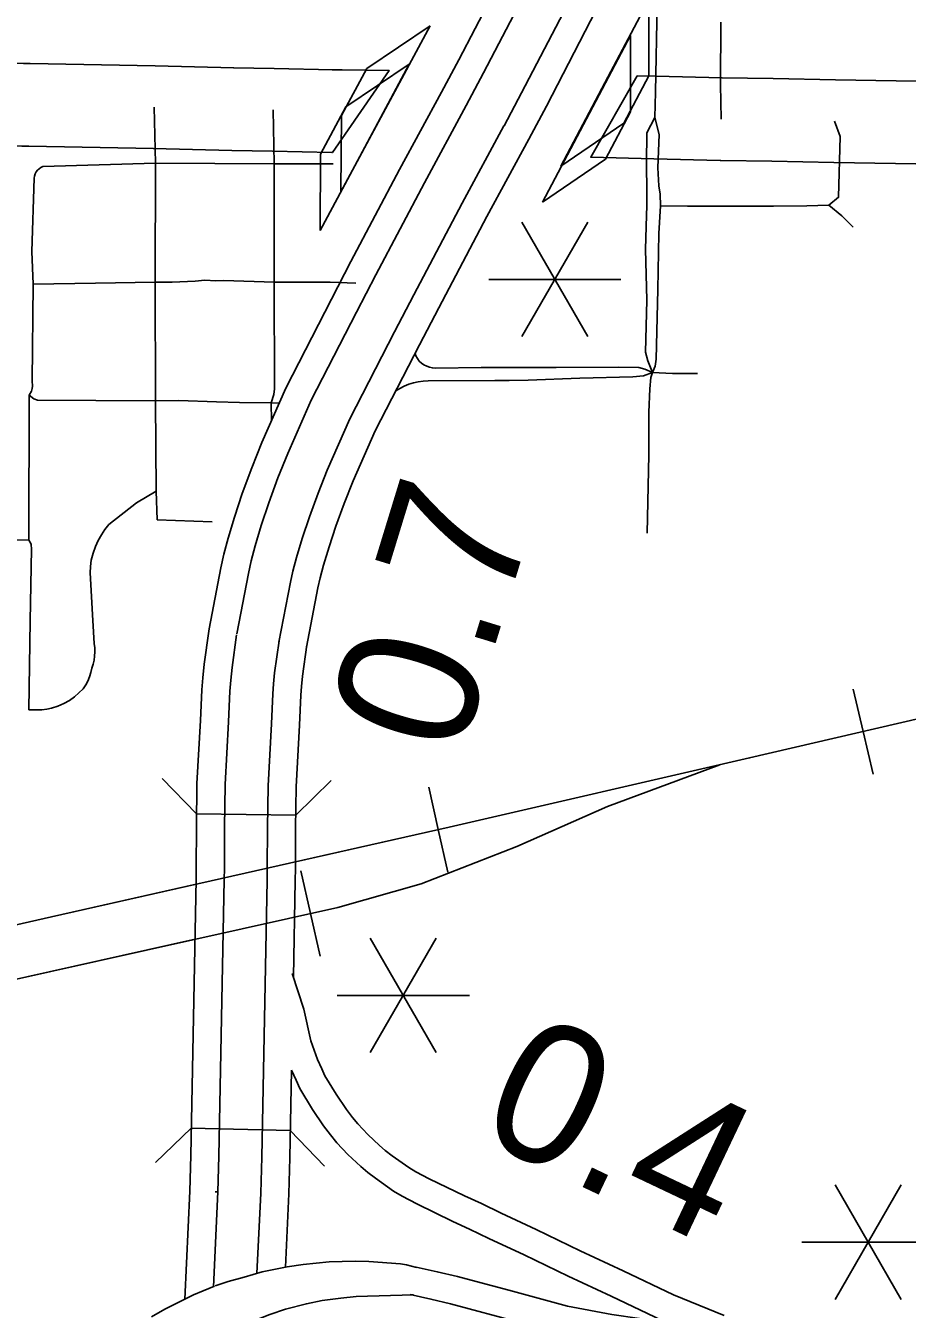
# Model space of a CAD drawing. Extents: x -19 to 366, y -4 to 359.
# Drawn here: x 155.279 to 155.785, y 189.143 to 189.879 of the extents above; entities that cross this region are included whole.
import ezdxf

# ---------------------------------------------------------------- set-up
doc = ezdxf.new("R2010")
doc.units = 0
for name, color, linetype in [('R_Contour Annot', 7, 'Continuous'), ('R_Exist Surface Annot', 7, 'Continuous'), ('R_Striping', 7, 'Continuous'), ('R_Water', 7, 'Continuous'), ('R_Water Annot', 7, 'Continuous'), ('R_Xsect Slope', 7, 'Continuous'), ('Sheet Fence', 7, 'Continuous'), ('T_Vehicle Path Lt Minor', 7, 'Continuous')]:
    doc.layers.add(name, color=color, linetype=linetype)

msp = doc.modelspace()

# ---------------------------------------------------------------- linework, layer by layer
at = {"layer": 'R_Contour Annot'}
for p, q in [((155.39836, 189.85482), (155.35336, 189.85591)), ((155.42151, 189.85434), (155.39829, 189.85482)), ((155.45545, 189.8537), (155.42147, 189.85434)), ((155.62961, 189.8503), (155.64029, 189.85005)), ((155.64034, 189.85005), (155.6785, 189.84909)), ((155.74331, 189.84793), (155.80948, 189.84672)), ((155.74338, 189.84793), (155.74331, 189.84793)), ((155.35222, 189.80857), (155.35235, 189.80857)), ((155.35222, 189.80857), (155.39722, 189.80749)), ((155.3973, 189.80748), (155.39722, 189.80749)), ((155.3973, 189.80748), (155.42052, 189.807)), ((155.42057, 189.807), (155.42052, 189.807)), ((155.42057, 189.807), (155.45455, 189.80636)), ((155.45496, 189.80635), (155.45455, 189.80636)), ((155.67731, 189.80176), (155.63915, 189.80272)), ((155.63915, 189.80272), (155.6392, 189.80271)), ((155.67758, 189.80175), (155.67731, 189.80176)), ((155.74244, 189.80059), (155.74237, 189.80059)), ((155.80853, 189.79938), (155.74244, 189.80059))]:
    msp.add_line(p, q, dxfattribs=at)
for points in [[(155.35323, 189.85591), (155.28171, 189.85724), (155.27792, 189.85731), (155.2131, 189.8589)], [(155.45496, 189.80635), (155.48747, 189.85327), (155.46045, 189.85373), (155.45489, 189.8537)], [(155.6392, 189.80271), (155.6031, 189.80354), (155.62961, 189.8503)], [(155.67823, 189.84909), (155.70772, 189.84869), (155.74338, 189.84793)], [(155.21194, 189.81156), (155.2769, 189.80997), (155.28083, 189.8099), (155.35235, 189.80857)], [(155.74237, 189.80059), (155.70689, 189.80135), (155.67758, 189.80175)]]:
    msp.add_lwpolyline(points, dxfattribs=at)
at = {"layer": 'R_Exist Surface Annot'}
for p, q in [((155.51745, 189.84081), (155.5175, 189.8409)), ((155.55334, 189.82157), (155.55332, 189.82153)), ((155.3843, 189.53342), (155.38407, 189.53204)), ((155.42429, 189.52576), (155.42439, 189.52636)), ((155.44033, 189.52411), (155.44011, 189.52273)), ((155.377, 189.4197), (155.377, 189.4195)), ((155.41771, 189.4192), (155.41772, 189.41929)), ((155.37311, 189.21117), (155.37311, 189.21117)), ((155.3892, 189.21072), (155.38763, 189.21076)), ((155.41381, 189.21003), (155.41381, 189.21003)), ((155.50294, 189.16758), (155.5017, 189.1677)), ((155.50148, 189.15168), (155.49951, 189.15186))]:
    msp.add_line(p, q, dxfattribs=at)
for points in [[(155.66021, 190.12332), (155.64266, 190.12257), (155.62977, 190.08926), (155.61791, 190.05727), (155.60623, 190.02693), (155.59615, 190.00231), (155.58696, 189.98084), (155.57639, 189.95721), (155.5661, 189.93538), (155.55543, 189.91342), (155.5274, 189.85937), (155.51745, 189.84081)], [(155.53164, 189.83321), (155.54165, 189.85186), (155.56981, 189.9062), (155.58062, 189.92843), (155.59102, 189.95049), (155.60171, 189.97438), (155.611, 189.99609), (155.62119, 190.02098), (155.63297, 190.05158), (155.64482, 190.08356), (155.66021, 190.12332)], [(155.70354, 190.12246), (155.68637, 190.1227), (155.66785, 190.07484), (155.65601, 190.04288), (155.64408, 190.0119), (155.63371, 189.98658), (155.62426, 189.96451), (155.61339, 189.94021), (155.60283, 189.9178), (155.59182, 189.89515), (155.56342, 189.84038), (155.55334, 189.82157)], [(155.56753, 189.81396), (155.57767, 189.83287), (155.60621, 189.88793), (155.61735, 189.91085), (155.62802, 189.93349), (155.63901, 189.95805), (155.64856, 189.98036), (155.65904, 190.00595), (155.67107, 190.03719), (155.6829, 190.06913), (155.70354, 190.12246)], [(155.5175, 189.8409), (155.49347, 189.79646), (155.46557, 189.74372), (155.45436, 189.7222), (155.42818, 189.67123), (155.41447, 189.64007), (155.40866, 189.62557), (155.40326, 189.61088), (155.3988, 189.59737), (155.39518, 189.58529), (155.39274, 189.57611), (155.391, 189.56837), (155.3843, 189.53342)], [(155.40011, 189.53039), (155.40676, 189.56509), (155.40837, 189.57227), (155.41068, 189.58091), (155.41416, 189.59253), (155.41847, 189.60558), (155.42369, 189.6198), (155.42931, 189.63383), (155.44272, 189.6643), (155.46866, 189.71481), (155.47982, 189.73623), (155.50766, 189.78886), (155.53166, 189.83324)], [(155.55332, 189.82153), (155.52937, 189.77725), (155.50162, 189.72479), (155.49053, 189.70349), (155.46496, 189.65371), (155.45201, 189.62429), (155.44668, 189.61098), (155.44172, 189.59747), (155.43764, 189.58514), (155.43437, 189.57421), (155.43229, 189.56639), (155.43087, 189.56007), (155.42429, 189.52576)], [(155.44011, 189.52273), (155.44663, 189.55679), (155.44793, 189.56255), (155.44986, 189.56983), (155.453, 189.5803), (155.45692, 189.59217), (155.46171, 189.60521), (155.46686, 189.61805), (155.4795, 189.64679), (155.50482, 189.6961), (155.51587, 189.7173), (155.54357, 189.76966), (155.56748, 189.81388)], [(155.38407, 189.53204), (155.38141, 189.51314), (155.38057, 189.50532), (155.38009, 189.49841), (155.37935, 189.48088), (155.3773, 189.4447), (155.377, 189.4197)], [(155.3931, 189.4195), (155.3934, 189.44414), (155.39543, 189.48008), (155.39617, 189.49752), (155.39661, 189.50391), (155.39739, 189.51116), (155.40001, 189.5298)], [(155.42439, 189.52636), (155.42182, 189.50813), (155.42114, 189.50175), (155.42075, 189.49615), (155.42002, 189.47886), (155.41801, 189.4433), (155.41771, 189.4192)], [(155.43381, 189.41901), (155.4341, 189.44275), (155.4361, 189.47807), (155.43683, 189.49525), (155.43718, 189.50034), (155.4378, 189.50614), (155.44033, 189.52411)], [(155.377, 189.4195), (155.37688, 189.39651), (155.37685, 189.38968), (155.37368, 189.23157), (155.37311, 189.21117)], [(155.3892, 189.21072), (155.38977, 189.23118), (155.39295, 189.38949), (155.39298, 189.39644), (155.39309, 189.41942)], [(155.41772, 189.41929), (155.4176, 189.39633), (155.41757, 189.3892), (155.41439, 189.23059), (155.41381, 189.21003)], [(155.43256, 189.33385), (155.43367, 189.389), (155.4337, 189.39625), (155.43381, 189.41921)], [(155.67946, 189.13994), (155.65059, 189.15166), (155.62161, 189.16547), (155.59691, 189.177), (155.57182, 189.18907), (155.55164, 189.19849), (155.54049, 189.20398), (155.53071, 189.20837), (155.51049, 189.21819), (155.50271, 189.22222), (155.49874, 189.22458), (155.48916, 189.23143), (155.48523, 189.23445), (155.48188, 189.23724), (155.47524, 189.24358), (155.46952, 189.24959), (155.46639, 189.25333), (155.46297, 189.25788), (155.45707, 189.26664), (155.45055, 189.27728), (155.4489, 189.28115), (155.44643, 189.28651), (155.44254, 189.29728), (155.4385, 189.31531), (155.43195, 189.33577)], [(155.4299, 189.20957), (155.43048, 189.2302), (155.43149, 189.28048)], [(155.4315, 189.28046), (155.43152, 189.28039), (155.43418, 189.27463), (155.4362, 189.26988), (155.44353, 189.25793), (155.44985, 189.24854), (155.45377, 189.24332), (155.45751, 189.23886), (155.46385, 189.2322), (155.47116, 189.22522), (155.47517, 189.22188), (155.47957, 189.2185), (155.48993, 189.21109), (155.49487, 189.20815), (155.50327, 189.2038), (155.52389, 189.19379), (155.53363, 189.18941), (155.54468, 189.18397), (155.56493, 189.17453), (155.59002, 189.16245), (155.61474, 189.15091), (155.6441, 189.13692), (155.64682, 189.13582)], [(155.37311, 189.21117), (155.37026, 189.14916)], [(155.3867, 189.15637), (155.3892, 189.21072)], [(155.38763, 189.21076), (155.3892, 189.21072)], [(155.41381, 189.21003), (155.41169, 189.16399)], [(155.42796, 189.16754), (155.4299, 189.20957)], [(155.4299, 189.20957), (155.4299, 189.20957)], [(155.50309, 189.16745), (155.49741, 189.16882), (155.49389, 189.1694), (155.47578, 189.17081), (155.46804, 189.17107), (155.45299, 189.17057), (155.43816, 189.16912), (155.42905, 189.16777), (155.41464, 189.16484), (155.40427, 189.16184)], [(155.64682, 189.13582), (155.61515, 189.14034), (155.58973, 189.14511), (155.55612, 189.15435), (155.53742, 189.15929), (155.52664, 189.16213), (155.51505, 189.16494), (155.50294, 189.16758)], [(155.38731, 189.15662), (155.38086, 189.15405), (155.37529, 189.1516), (155.36489, 189.14656), (155.35879, 189.14342), (155.35115, 189.13903)], [(155.40435, 189.16186), (155.39519, 189.1593), (155.38769, 189.15676)], [(155.40934, 189.1367), (155.41902, 189.14049), (155.42808, 189.14341), (155.44003, 189.14656), (155.44908, 189.14836), (155.45973, 189.14988), (155.46857, 189.15065), (155.50148, 189.15168)], [(155.49951, 189.15186), (155.51143, 189.14925), (155.52269, 189.14652), (155.53331, 189.14372), (155.55193, 189.1388), (155.5861, 189.12941), (155.61252, 189.12446), (155.65089, 189.11897), (155.70557, 189.11555), (155.72982, 189.11553)]]:
    msp.add_lwpolyline(points, dxfattribs=at)
at = {"layer": 'R_Striping'}
for points in [[(155.64107, 189.93829), (155.64072, 189.9118), (155.64105, 189.89131), (155.64019, 189.84088), (155.63974, 189.82638)], [(155.67769, 189.88105), (155.67747, 189.84532), (155.6779, 189.82542)], [(155.35279, 189.83224), (155.35346, 189.80014)], [(155.42102, 189.83067), (155.42154, 189.79987)], [(155.63974, 189.82638), (155.63523, 189.8175), (155.6351, 189.80015), (155.63529, 189.78358), (155.63513, 189.77568), (155.63498, 189.77019)], [(155.63974, 189.82638), (155.64233, 189.81667), (155.6416, 189.79751), (155.64203, 189.78718), (155.64286, 189.78245), (155.64306, 189.77576)], [(155.74288, 189.82426), (155.74606, 189.81541), (155.74515, 189.78064), (155.73954, 189.77604)], [(155.28675, 189.797), (155.28582, 189.79612), (155.28507, 189.79511), (155.28449, 189.79398), (155.2841, 189.79278), (155.28392, 189.79152), (155.28255, 189.74951)], [(155.28675, 189.797), (155.28779, 189.79771), (155.28893, 189.79823), (155.35346, 189.80014)], [(155.35346, 189.80014), (155.35323, 189.73188)], [(155.35346, 189.80014), (155.42154, 189.79987)], [(155.42154, 189.79987), (155.4215, 189.73203)], [(155.42154, 189.79987), (155.45545, 189.79981)], [(155.64306, 189.77576), (155.64209, 189.75985), (155.64143, 189.72783)], [(155.64306, 189.77576), (155.65853, 189.77554), (155.69465, 189.7755), (155.70788, 189.77558)], [(155.70788, 189.77558), (155.7269, 189.7757), (155.73954, 189.77604)], [(155.73954, 189.77604), (155.74708, 189.77007), (155.75354, 189.76349)], [(155.63498, 189.77019), (155.63442, 189.75082), (155.63515, 189.72163), (155.63448, 189.69193), (155.63577, 189.6868), (155.63843, 189.68029)], [(155.28255, 189.74951), (155.28344, 189.73091)], [(155.28344, 189.73091), (155.28275, 189.67535), (155.28291, 189.67238), (155.28279, 189.67106), (155.28238, 189.66957), (155.28103, 189.66716)], [(155.28344, 189.73091), (155.31912, 189.7314)], [(155.31912, 189.7314), (155.35323, 189.73188)], [(155.35323, 189.73188), (155.36301, 189.73201), (155.37623, 189.73254), (155.38185, 189.73305), (155.38806, 189.73282)], [(155.35323, 189.73188), (155.35348, 189.66401)], [(155.38806, 189.73282), (155.3927, 189.73284), (155.4215, 189.73203)], [(155.4215, 189.73203), (155.42182, 189.67089), (155.42141, 189.66766), (155.41978, 189.66276)], [(155.4215, 189.73203), (155.45357, 189.73192)], [(155.45357, 189.73192), (155.46846, 189.73147)], [(155.64143, 189.72783), (155.64059, 189.68785), (155.63995, 189.68386), (155.63843, 189.68029)], [(155.5023, 189.69114), (155.50284, 189.68975), (155.50369, 189.68818), (155.50473, 189.68673), (155.50602, 189.68558), (155.50745, 189.6846), (155.50899, 189.68381), (155.51061, 189.68323), (155.51231, 189.68288), (155.51404, 189.68274), (155.54022, 189.68305), (155.58325, 189.68315)], [(155.54812, 189.67559), (155.5562, 189.67562), (155.56711, 189.6758), (155.59675, 189.67696), (155.62728, 189.67764), (155.63335, 189.67825), (155.63843, 189.68029)], [(155.58325, 189.68315), (155.61887, 189.68324), (155.63072, 189.68304), (155.63399, 189.68209), (155.63843, 189.68029)], [(155.63843, 189.68029), (155.63757, 189.67735), (155.63693, 189.67088), (155.63639, 189.65741), (155.63629, 189.63294), (155.63542, 189.58822)], [(155.63843, 189.68029), (155.64993, 189.67956), (155.66417, 189.67958)], [(155.49129, 189.66972), (155.49355, 189.67111), (155.49607, 189.67238), (155.49869, 189.67345), (155.50138, 189.67429), (155.50416, 189.67491), (155.50697, 189.67529), (155.50978, 189.67544), (155.54812, 189.67559)], [(155.28103, 189.66716), (155.28086, 189.58407)], [(155.28103, 189.66716), (155.2838, 189.66507), (155.28576, 189.66441), (155.3193, 189.66421)], [(155.3193, 189.66421), (155.35348, 189.66401)], [(155.35348, 189.66401), (155.36681, 189.66416), (155.38846, 189.6634)], [(155.35348, 189.66401), (155.35385, 189.61217)], [(155.38846, 189.6634), (155.40168, 189.66294), (155.41978, 189.66276)], [(155.41978, 189.66276), (155.41995, 189.65253)], [(155.41978, 189.66276), (155.42442, 189.6627)], [(155.35385, 189.61217), (155.34268, 189.60557), (155.32678, 189.59316), (155.32452, 189.59023), (155.32248, 189.58716), (155.32068, 189.58394), (155.31912, 189.5806), (155.31775, 189.57666), (155.31668, 189.57262), (155.3162, 189.56899), (155.31598, 189.56532), (155.31755, 189.53804), (155.31832, 189.5249), (155.31863, 189.52253), (155.31873, 189.52013), (155.31861, 189.51774), (155.31828, 189.51537), (155.31771, 189.51304), (155.31695, 189.51077), (155.31648, 189.50824), (155.31572, 189.50578), (155.3147, 189.50341), (155.31347, 189.50115), (155.31199, 189.49903), (155.30963, 189.49659), (155.30704, 189.49435), (155.30428, 189.49234), (155.30097, 189.49055), (155.29754, 189.48904), (155.29397, 189.48783), (155.29117, 189.48722), (155.28834, 189.48694), (155.28081, 189.4869)], [(155.35385, 189.61217), (155.35453, 189.59572)], [(155.35453, 189.59572), (155.38596, 189.59468)], [(155.23494, 189.58479), (155.28086, 189.58407)], [(155.28086, 189.58407), (155.28178, 189.5826), (155.28217, 189.58162), (155.28232, 189.57906), (155.28165, 189.53795), (155.28081, 189.4869)]]:
    msp.add_lwpolyline(points, dxfattribs=at)
at = {"layer": 'R_Water'}
for p, q in [((155.37709, 189.42731), (155.35725, 189.44764)), ((155.4339, 189.42662), (155.45424, 189.44646)), ((155.37709, 189.42731), (155.4339, 189.42662)), ((155.37399, 189.24718), (155.35346, 189.22755)), ((155.4308, 189.24592), (155.37399, 189.24718)), ((155.4308, 189.24592), (155.45043, 189.22539))]:
    msp.add_line(p, q, dxfattribs=at)
at = {"layer": 'R_Water Annot'}
for p, q in [((155.75927, 189.47447), (155.75361, 189.49882)), ((155.75927, 189.47447), (155.76492, 189.45012)), ((155.51566, 189.4183), (155.51016, 189.44269)), ((155.51566, 189.4183), (155.52116, 189.39391)), ((155.44238, 189.37022), (155.43693, 189.39462)), ((155.44238, 189.37022), (155.44783, 189.34582))]:
    msp.add_line(p, q, dxfattribs=at)
for points in [[(155.43371, 189.39982), (155.52197, 189.41972), (155.69415, 189.45935), (155.8902, 189.50488), (156.01407, 189.53326), (156.04609, 189.54141), (156.08177, 189.5535), (156.10845, 189.56418), (156.12895, 189.57176), (156.15423, 189.57879), (156.17024, 189.58244), (156.18906, 189.58497), (156.20648, 189.58582), (156.30226, 189.58582), (156.52584, 189.58357), (156.73425, 189.58329), (156.80307, 189.58525), (156.83032, 189.58891), (156.84324, 189.58975), (156.86346, 189.59059), (156.88453, 189.59031), (156.8966, 189.59003), (157.00811, 189.58104), (157.06541, 189.57542)], [(154.76668, 189.18787), (154.89392, 189.25531), (154.93773, 189.27527), (154.96723, 189.28735), (154.99138, 189.29607), (155.02649, 189.30674), (155.06582, 189.31658), (155.29389, 189.36829), (155.52197, 189.41972), (155.69415, 189.45935), (155.8902, 189.50488), (156.01407, 189.53326), (156.04609, 189.54141), (156.08177, 189.5535), (156.10845, 189.56418), (156.12895, 189.57176), (156.15423, 189.57879), (156.17024, 189.58244), (156.18906, 189.58497), (156.20648, 189.58582), (156.30226, 189.58582)], [(155.67699, 189.4554), (155.61257, 189.43156), (155.56073, 189.40855), (155.50588, 189.3873), (155.4581, 189.37373), (155.26524, 189.33065), (155.12722, 189.29996), (155.04583, 189.28226), (155.0075, 189.27459), (154.97152, 189.27046), (154.93672, 189.26456), (154.9149, 189.25866), (154.86261, 189.23872)], [(155.67699, 189.4554), (155.61257, 189.43156), (155.56073, 189.40855), (155.50588, 189.3873), (155.4581, 189.37373), (155.43325, 189.36818)], [(154.80384, 189.20757), (154.89392, 189.25531), (154.93773, 189.27527), (154.96723, 189.28735), (154.99138, 189.29607), (155.02649, 189.30674), (155.06582, 189.31658), (155.29389, 189.36829), (155.3768, 189.38699)], [(155.37616, 189.35543), (155.26524, 189.33065), (155.12722, 189.29996), (155.04583, 189.28226), (155.0075, 189.27459), (154.97152, 189.27046), (154.93672, 189.26456), (154.9149, 189.25866), (154.86261, 189.23872)]]:
    msp.add_lwpolyline(points, dxfattribs=at)
at = {"layer": 'R_Xsect Slope'}
for p, q in [((155.63642, 189.89387), (155.6112, 189.84612)), ((155.63645, 189.85013), (155.63642, 189.89387)), ((155.51093, 189.87888), (155.47463, 189.85449)), ((155.48539, 189.8313), (155.51093, 189.87888)), ((155.62578, 189.87335), (155.60056, 189.8256)), ((155.62582, 189.82961), (155.62578, 189.87335)), ((155.499, 189.85682), (155.4627, 189.83243)), ((155.47347, 189.80924), (155.499, 189.85682)), ((155.47463, 189.85449), (155.46012, 189.82745)), ((155.62212, 189.823), (155.63645, 189.85013)), ((155.6112, 189.84612), (155.58598, 189.79837)), ((155.4627, 189.83243), (155.44819, 189.8054)), ((155.45986, 189.78372), (155.48539, 189.8313)), ((155.46012, 189.82745), (155.45986, 189.78372)), ((155.61149, 189.80248), (155.62582, 189.82961)), ((155.60056, 189.8256), (155.57535, 189.77785)), ((155.58598, 189.79837), (155.62212, 189.823)), ((155.44793, 189.76166), (155.47347, 189.80924)), ((155.44819, 189.8054), (155.44793, 189.76166)), ((155.57535, 189.77785), (155.61149, 189.80248))]:
    msp.add_line(p, q, dxfattribs=at)
at = {"layer": 'Sheet Fence'}
for points in [[(156.50946, 189.3937), (156.44759, 191.65634), (156.2114, 200.27623), (155.97446, 208.89626), (155.73678, 217.51643), (155.49836, 226.13674), (155.2592, 234.75719), (155.01929, 243.37778), (154.77865, 251.9985), (154.53727, 260.61937), (154.29515, 269.24038), (154.0523, 277.86152), (153.80871, 286.48281), (153.56438, 295.10424), (153.31933, 303.72581), (153.07354, 312.34752), (152.82702, 320.96938), (152.57978, 329.59137), (152.3318, 338.21351), (152.0831, 346.83579)], [(0, 189.51617), (7.11214, 189.52059), (14.22427, 189.53386), (21.33637, 189.55597), (28.44845, 189.58693), (35.56048, 189.62672), (42.67245, 189.67537), (49.78436, 189.73285), (56.89619, 189.79918), (64.00793, 189.87436), (71.11958, 189.95838), (78.23111, 190.05124), (85.34253, 190.15294), (92.45381, 190.26349), (99.56495, 190.38288), (106.67593, 190.51112), (113.78675, 190.6482), (120.89739, 190.79412), (128.00785, 190.94888), (135.11811, 191.11248), (142.22816, 191.28493), (149.33799, 191.46621), (156.44759, 191.65634), (163.55694, 191.85531), (170.66605, 192.06312), (177.77489, 192.27977), (184.88345, 192.50526), (191.99173, 192.73959), (199.09971, 192.98276), (206.20739, 193.23477), (213.31474, 193.49561), (220.42177, 193.7653), (227.52845, 194.04382), (234.63479, 194.33118), (241.74076, 194.62738), (248.84635, 194.93241), (255.95157, 195.24628), (263.05638, 195.56898), (270.16079, 195.90052), (277.26478, 196.24089), (284.36834, 196.5901), (291.47147, 196.94814), (298.57414, 197.31501), (305.67635, 197.69072), (312.77809, 198.07525), (319.87934, 198.46862), (326.9801, 198.87082), (334.08035, 199.28185), (341.18009, 199.7017)], [(0, 180.89994), (7.12284, 180.90436), (14.24566, 180.9176), (21.36847, 180.93968), (28.49124, 180.97058), (35.61397, 181.01031), (42.73664, 181.05888), (49.85925, 181.11627), (56.98178, 181.18249), (64.10422, 181.25754), (71.22656, 181.34142), (78.3488, 181.43413), (85.47091, 181.53567), (92.5929, 181.64603), (99.71474, 181.76523), (106.83643, 181.89325), (113.95795, 182.0301), (121.0793, 182.17578), (128.20046, 182.33029), (135.32143, 182.49362), (142.44218, 182.66579), (149.56272, 182.84677), (156.68303, 183.03659), (163.8031, 183.23523), (170.92291, 183.4427), (178.04247, 183.65899), (185.16175, 183.88411), (192.28074, 184.11805), (199.39944, 184.36082), (206.51784, 184.61242), (213.63591, 184.87283), (220.75366, 185.14207), (227.87107, 185.42014), (234.98813, 185.70702), (242.10483, 186.00273), (249.22115, 186.30726), (256.33709, 186.62061), (263.45264, 186.94279), (270.56779, 187.27378), (277.68251, 187.61359), (284.79682, 187.96222), (291.91068, 188.31967), (299.02409, 188.68594), (306.13705, 189.06103), (313.24954, 189.44494), (320.36154, 189.83766), (327.47305, 190.23919), (334.58406, 190.64954), (341.69455, 191.06871)]]:
    msp.add_spline(points, degree=3, dxfattribs=at)
at = {"layer": 'T_Vehicle Path Lt Minor'}
for p, q in [((155.60138, 189.76639), (155.5635, 189.70078)), ((155.5635, 189.76639), (155.60138, 189.70078)), ((155.54456, 189.73358), (155.62032, 189.73358)), ((155.51451, 189.35611), (155.47663, 189.2905)), ((155.47663, 189.35611), (155.51451, 189.2905)), ((155.45769, 189.3233), (155.53345, 189.3233)), ((155.78099, 189.21472), (155.74311, 189.14911)), ((155.74311, 189.21472), (155.78099, 189.14911)), ((155.72417, 189.18192), (155.79993, 189.18192))]:
    msp.add_line(p, q, dxfattribs=at)

# ---------------------------------------------------------------- texts
for s, rotation, p in [('0.7', 72.95727, (155.52824, 189.45887)), ('0.4', 334.60772, (155.53585, 189.24317))]:
    msp.add_text(s, height=0.08, rotation=rotation, dxfattribs=at).set_placement(p)

doc.saveas('drawing.dxf')
